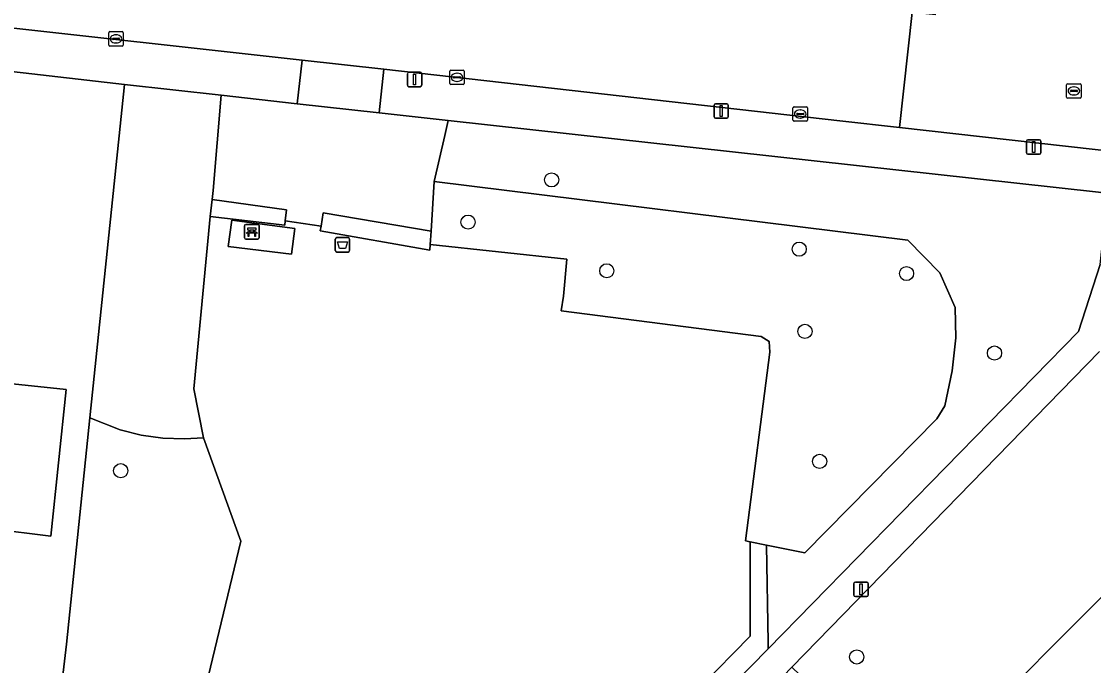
# Model space of a CAD drawing. Extents: x 161928 to 163071, y 386474 to 387428.
# Drawn here: x 162596.9 to 162671, y 386890.8 to 386935.3 of the extents above; entities that cross this region are included whole.
import ezdxf

# ---------------------------------------------------------------- set-up
doc = ezdxf.new("R2010")
doc.units = 0
for name, color, linetype in [('IMGEO_Afvalbak', 7, 'Continuous'), ('IMGEO_Bank', 7, 'Continuous'), ('IMGEO_Boom', 7, 'Continuous'), ('IMGEO_Erf', 7, 'Continuous'), ('IMGEO_Groenvoorziening', 7, 'Continuous'), ('IMGEO_Haag', 7, 'Continuous'), ('IMGEO_Kolk', 7, 'Continuous'), ('IMGEO_Lichtmast', 7, 'Continuous'), ('IMGEO_Meer_plas_ven_vijver', 7, 'Continuous'), ('IMGEO_Parkeervlak_open', 7, 'Continuous'), ('IMGEO_Rijbaan_lokaal_gesloten', 7, 'Continuous'), ('IMGEO_Rijbaan_lokaal_open', 7, 'Continuous'), ('IMGEO_Rioolput', 7, 'Continuous'), ('IMGEO_Voetpad_gesloten', 7, 'Continuous'), ('IMGEO_Voetpad_open', 7, 'Continuous')]:
    doc.layers.add(name, color=color, linetype=linetype)

msp = doc.modelspace()

# ---------------------------------------------------------------- linework, layer by layer
at = {"layer": 'IMGEO_Afvalbak'}
for p, q in [((162618.57, 386919.457), (162618.57, 386920.257)), ((162618.57, 386920.257), (162618.57, 386919.457)), ((162618.67, 386920.357), (162619.46, 386920.357)), ((162619.46, 386920.357), (162618.67, 386920.357)), ((162619.56, 386920.257), (162619.56, 386919.457)), ((162619.56, 386919.457), (162619.56, 386920.257)), ((162619.46, 386919.357), (162618.67, 386919.357)), ((162618.67, 386919.357), (162619.46, 386919.357))]:
    msp.add_line(p, q, dxfattribs=at)
msp.add_lwpolyline([(162618.713, 386920.071), (162619.417, 386920.071), (162619.268, 386919.601), (162618.862, 386919.601), (162618.713, 386920.071)], dxfattribs=at)
for centre, start, end in [((162618.67, 386920.257), 90, 180), ((162618.67, 386920.257), 90, 180), ((162619.46, 386920.257), 0, 90), ((162619.46, 386920.257), 360, 90), ((162618.67, 386919.457), 180, 270), ((162618.67, 386919.457), 180, 270), ((162619.46, 386919.457), 270, 0), ((162619.46, 386919.457), 270, 0)]:
    msp.add_arc(centre, 0.1, start, end, dxfattribs=at)
at = {"layer": 'IMGEO_Bank'}
for p, q in [((162612.296, 386920.334), (162612.296, 386921.175)), ((162612.296, 386921.175), (162612.296, 386920.334)), ((162612.371, 386921.259), (162613.212, 386921.259)), ((162613.212, 386921.259), (162612.371, 386921.259)), ((162612.605, 386920.765), (162612.605, 386920.871)), ((162612.649, 386920.871), (162612.649, 386920.765)), ((162612.937, 386920.877), (162612.655, 386920.877)), ((162612.943, 386920.765), (162612.943, 386920.871)), ((162612.987, 386920.871), (162612.987, 386920.765)), ((162613.296, 386921.184), (162613.296, 386920.343)), ((162613.296, 386920.343), (162613.296, 386921.184)), ((162613.221, 386920.259), (162612.38, 386920.259)), ((162612.38, 386920.259), (162613.221, 386920.259)), ((162612.993, 386920.657), (162612.6, 386920.657)), ((162612.655, 386920.759), (162612.937, 386920.759))]:
    msp.add_line(p, q, dxfattribs=at)
for points in [[(162612.599, 386920.877), (162612.513, 386920.877), (162612.513, 386921.038), (162613.076, 386921.038), (162613.076, 386920.877), (162612.993, 386920.877)], [(162612.543, 386920.657), (162612.401, 386920.657), (162612.513, 386920.759), (162612.599, 386920.759)], [(162612.593, 386920.65), (162612.593, 386920.443), (162612.55, 386920.443), (162612.55, 386920.65)], [(162612.993, 386920.759), (162613.076, 386920.759), (162613.188, 386920.657), (162613.049, 386920.657)], [(162613.043, 386920.65), (162613.043, 386920.443), (162612.999, 386920.443), (162612.999, 386920.65)]]:
    msp.add_lwpolyline(points, dxfattribs=at)
for centre, radius, start, end in [((162612.374, 386921.181), 0.0779, 92.4484, 184.28452), ((162612.374, 386921.181), 0.0779, 92.4484, 184.28452), ((162612.598, 386920.87), 0.00671, 2.89567, 87.10433), ((162612.655, 386920.87), 0.00671, 92.89567, 177.10433), ((162612.937, 386920.87), 0.00671, 2.89567, 87.10433), ((162612.994, 386920.87), 0.00671, 92.89567, 177.10433), ((162613.218, 386921.181), 0.0779, 2.4484, 94.28452), ((162613.218, 386921.181), 0.0779, 2.4484, 94.28452), ((162612.374, 386920.337), 0.0779, 182.4484, 274.28452), ((162612.374, 386920.337), 0.0779, 182.4484, 274.28452), ((162612.543, 386920.65), 0.00671, 2.89567, 87.10433), ((162612.6, 386920.65), 0.00671, 92.89567, 177.10433), ((162612.598, 386920.766), 0.00671, 272.89567, 357.10433), ((162612.655, 386920.766), 0.00671, 182.89567, 267.10433), ((162612.937, 386920.766), 0.00671, 272.89567, 357.10433), ((162612.994, 386920.766), 0.00671, 182.89567, 267.10433), ((162612.992, 386920.65), 0.00671, 2.89567, 87.10433), ((162613.049, 386920.65), 0.00671, 92.89567, 177.10433), ((162613.218, 386920.337), 0.0779, 272.4484, 4.28452), ((162613.218, 386920.337), 0.0779, 272.4484, 4.28452)]:
    msp.add_arc(centre, radius, start, end, dxfattribs=at)
at = {"layer": 'IMGEO_Boom'}
for centre in [(162633.533, 386924.348), (162627.752, 386921.426), (162650.66, 386919.557), (162637.346, 386918.061), (162658.083, 386917.868), (162651.056, 386913.869), (162664.166, 386912.372), (162652.068, 386904.878), (162603.728, 386904.233), (162654.636, 386891.345)]:
    msp.add_circle(centre, 0.489, dxfattribs=at)
at = {"layer": 'IMGEO_Erf'}
for points in [[(162592.463, 386828.554), (162599.971, 386892.227), (162601.598, 386907.897), (162603.991, 386930.94), (162592.945, 386932.215)], [(162590.765, 386910.826), (162599.944, 386909.848), (162598.901, 386899.704), (162594.781, 386900.209)]]:
    msp.add_lwpolyline(points, dxfattribs=at)
at = {"layer": 'IMGEO_Groenvoorziening'}
for points in [[(162610.047, 386922.987), (162610.12, 386923.616), (162610.666, 386930.199), (162603.991, 386930.94), (162601.598, 386907.897), (162603.687, 386907.068), (162605.146, 386906.699), (162606.637, 386906.485), (162608.141, 386906.428), (162609.445, 386906.515), (162608.795, 386909.898), (162609.917, 386921.816)], [(162625.199, 386920.793), (162625.42, 386924.246), (162626.136, 386927.429), (162626.367, 386928.458), (162621.599, 386928.987), (162615.933, 386929.615), (162610.666, 386930.199), (162610.12, 386923.616), (162610.047, 386922.987), (162615.19, 386922.268), (162615.104, 386921.528), (162617.582, 386921.148), (162617.738, 386922.075)], [(162669.972, 386913.868), (162671.483, 386918.507), (162671.604, 386919.799), (162671.785, 386921.724), (162671.803, 386922.826), (162671.688, 386923.459), (162671.368, 386923.494), (162626.367, 386928.458), (162626.136, 386927.429), (162625.42, 386924.246), (162658.174, 386920.178), (162660.392, 386917.927), (162661.454, 386915.513), (162661.488, 386913.418), (162661.243, 386911.146), (162660.73, 386908.722), (162660.183, 386907.822), (162651.039, 386898.558), (162648.397, 386899.088), (162648.511, 386892.345), (162648.515, 386891.916)], [(162648.397, 386899.088), (162651.039, 386898.558), (162660.183, 386907.822), (162660.73, 386908.722), (162661.243, 386911.146), (162661.488, 386913.418), (162661.454, 386915.513), (162660.392, 386917.927), (162658.174, 386920.178), (162625.42, 386924.246), (162625.199, 386920.793), (162625.141, 386919.88), (162634.589, 386918.87), (162634.343, 386916.308), (162634.195, 386915.279), (162648.033, 386913.518), (162648.591, 386913.162), (162648.627, 386912.426), (162646.954, 386899.377), (162647.259, 386899.316)], [(162615.069, 386921.226), (162615.104, 386921.528), (162615.19, 386922.268), (162610.047, 386922.987), (162609.917, 386921.816)], [(162615.533, 386919.208), (162611.17, 386919.748), (162611.416, 386921.559), (162615.783, 386920.987)], [(162617.738, 386922.075), (162617.582, 386921.148), (162617.528, 386920.825), (162625.116, 386919.493), (162625.141, 386919.88), (162625.199, 386920.793)], [(162648.397, 386899.088), (162647.259, 386899.316), (162647.259, 386892.777), (162643.84, 386889.279), (162644.707, 386888.45), (162644.924, 386888.242), (162648.515, 386891.916), (162648.511, 386892.345)]]:
    msp.add_lwpolyline(points, close=True, dxfattribs=at)
for points in [[(162643.84, 386889.279), (162647.259, 386892.777), (162647.259, 386899.316), (162646.954, 386899.377), (162648.627, 386912.426), (162648.591, 386913.162), (162648.033, 386913.518), (162634.195, 386915.279), (162634.343, 386916.308), (162634.589, 386918.87), (162625.141, 386919.88), (162625.116, 386919.493), (162617.528, 386920.825), (162617.582, 386921.148), (162615.104, 386921.528), (162615.069, 386921.226), (162609.917, 386921.816), (162608.795, 386909.898), (162609.445, 386906.515), (162612.044, 386899.346), (162608.569, 386884.983)], [(162671.422, 386912.486), (162650.148, 386890.645), (162656.741, 386884.311), (162658.913, 386886.509), (162660.788, 386884.692), (162673.589, 386897.518), (162673.609, 386897.538), (162674.109, 386897.992), (162674.648, 386898.399), (162675.221, 386898.756), (162675.824, 386899.061), (162676.452, 386899.311), (162677.099, 386899.504), (162677.761, 386899.638), (162678.433, 386899.712), (162679.108, 386899.726), (162679.782, 386899.68), (162680.449, 386899.574), (162681.104, 386899.409), (162681.741, 386899.185), (162682.356, 386898.906), (162682.944, 386898.573), (162711.071, 386881.067), (162711.271, 386880.943)], [(162607.788, 386873.179), (162608.569, 386884.983), (162612.044, 386899.346), (162609.445, 386906.515), (162608.141, 386906.428), (162606.637, 386906.485), (162605.146, 386906.699), (162603.687, 386907.068), (162601.598, 386907.897), (162599.971, 386892.227), (162592.463, 386828.554), (162591.897, 386823.758), (162598.99, 386837.282), (162598.733, 386837.437), (162597.796, 386838.002), (162597.861, 386841.03), (162598.282, 386842.307), (162604.093, 386859.938)]]:
    msp.add_lwpolyline(points, dxfattribs=at)
at = {"layer": 'IMGEO_Haag'}
for points in [[(162615.069, 386921.226), (162615.104, 386921.528), (162615.19, 386922.268), (162610.047, 386922.987), (162609.917, 386921.816)], [(162617.738, 386922.075), (162617.582, 386921.148), (162617.528, 386920.825), (162625.116, 386919.493), (162625.141, 386919.88), (162625.199, 386920.793)], [(162648.397, 386899.088), (162647.259, 386899.316), (162647.259, 386892.777), (162643.84, 386889.279), (162644.707, 386888.45), (162644.924, 386888.242), (162648.515, 386891.916), (162648.511, 386892.345)]]:
    msp.add_lwpolyline(points, close=True, dxfattribs=at)
at = {"layer": 'IMGEO_Kolk'}
for p, q in [((162602.902, 386933.68), (162602.902, 386934.532)), ((162602.977, 386934.606), (162603.829, 386934.606)), ((162603.204, 386934.149), (162603.602, 386934.149)), ((162603.39, 386934.386), (162603.415, 386934.386)), ((162603.903, 386934.532), (162603.903, 386933.68)), ((162603.829, 386933.606), (162602.977, 386933.606)), ((162603.161, 386934.1), (162603.161, 386934.112)), ((162603.599, 386934.063), (162603.201, 386934.063)), ((162603.413, 386933.826), (162603.388, 386933.826)), ((162603.645, 386934.112), (162603.645, 386934.1)), ((162626.564, 386931.942), (162627.416, 386931.942)), ((162626.489, 386931.016), (162626.489, 386931.868)), ((162626.748, 386931.436), (162626.748, 386931.448)), ((162627.186, 386931.399), (162626.788, 386931.399)), ((162626.791, 386931.485), (162627.189, 386931.485)), ((162627, 386931.162), (162626.975, 386931.162)), ((162626.977, 386931.722), (162627.002, 386931.722)), ((162627.232, 386931.448), (162627.232, 386931.436)), ((162627.49, 386931.868), (162627.49, 386931.016)), ((162627.416, 386930.942), (162626.564, 386930.942)), ((162650.228, 386928.482), (162650.228, 386929.334)), ((162650.303, 386929.408), (162651.155, 386929.408)), ((162650.53, 386928.951), (162650.928, 386928.951)), ((162650.716, 386929.188), (162650.741, 386929.188)), ((162651.229, 386929.334), (162651.229, 386928.482)), ((162651.155, 386928.408), (162650.303, 386928.408)), ((162650.487, 386928.902), (162650.487, 386928.914)), ((162650.925, 386928.865), (162650.527, 386928.865)), ((162650.739, 386928.628), (162650.714, 386928.628)), ((162650.971, 386928.914), (162650.971, 386928.902))]:
    msp.add_line(p, q, dxfattribs=at)
for points in [[(162602.902, 386933.68), (162602.902, 386934.532)], [(162602.977, 386934.606), (162603.829, 386934.606)], [(162603.903, 386934.532), (162603.903, 386933.68)], [(162603.829, 386933.606), (162602.977, 386933.606)], [(162626.564, 386931.942), (162627.416, 386931.942)], [(162626.489, 386931.016), (162626.489, 386931.868)], [(162627.49, 386931.868), (162627.49, 386931.016)], [(162627.416, 386930.942), (162626.564, 386930.942)], [(162650.228, 386928.482), (162650.228, 386929.334)], [(162650.303, 386929.408), (162651.155, 386929.408)], [(162651.229, 386929.334), (162651.229, 386928.482)], [(162651.155, 386928.408), (162650.303, 386928.408)]]:
    msp.add_lwpolyline(points, dxfattribs=at)
for centre, radius, start, end in [((162602.979, 386934.53), 0.0765, 91.55205, 178.44795), ((162602.979, 386934.53), 0.0765, 91.55205, 178.44795), ((162603.201, 386934.109), 0.0403, 85.87752, 175.75265), ((162603.606, 386934.111), 0.0386, 1.73085, 96.63898), ((162603.827, 386934.53), 0.0765, 1.55205, 88.44795), ((162603.827, 386934.53), 0.0765, 1.55205, 88.44795), ((162602.979, 386933.682), 0.0765, 181.55205, 268.44795), ((162602.979, 386933.682), 0.0765, 181.55205, 268.44795), ((162603.198, 386934.099), 0.0366, 178.93798, 274.71019), ((162603.602, 386934.106), 0.043, 264.86636, 352.45326), ((162603.827, 386933.682), 0.0765, 271.55205, 358.44795), ((162603.827, 386933.682), 0.0765, 271.55205, 358.44795), ((162626.566, 386931.866), 0.0765, 91.55205, 178.44795), ((162626.566, 386931.866), 0.0765, 91.55205, 178.44795), ((162627.414, 386931.866), 0.0765, 1.55205, 88.44795), ((162627.414, 386931.866), 0.0765, 1.55205, 88.44795), ((162626.788, 386931.445), 0.0403, 85.87752, 175.75265), ((162626.785, 386931.435), 0.0366, 178.93798, 274.71019), ((162627.189, 386931.442), 0.043, 264.86636, 352.45326), ((162627.193, 386931.447), 0.0386, 1.73085, 96.63898), ((162626.566, 386931.018), 0.0765, 181.55205, 268.44795), ((162626.566, 386931.018), 0.0765, 181.55205, 268.44795), ((162627.414, 386931.018), 0.0765, 271.55205, 358.44795), ((162627.414, 386931.018), 0.0765, 271.55205, 358.44795), ((162650.305, 386929.332), 0.0765, 91.55205, 178.44795), ((162650.305, 386929.332), 0.0765, 91.55205, 178.44795), ((162650.527, 386928.911), 0.0403, 85.87752, 175.75265), ((162650.932, 386928.913), 0.0386, 1.73085, 96.63898), ((162651.153, 386929.332), 0.0765, 1.55205, 88.44795), ((162651.153, 386929.332), 0.0765, 1.55205, 88.44795), ((162650.305, 386928.484), 0.0765, 181.55205, 268.44795), ((162650.305, 386928.484), 0.0765, 181.55205, 268.44795), ((162650.524, 386928.901), 0.0366, 178.93798, 274.71019), ((162650.928, 386928.908), 0.043, 264.86636, 352.45326), ((162651.153, 386928.484), 0.0765, 271.55205, 358.44795), ((162651.153, 386928.484), 0.0765, 271.55205, 358.44795)]:
    msp.add_arc(centre, radius, start, end, dxfattribs=at)
for centre, major_axis, ratio, start_param, end_param in [((162603.389, 386934.106), (-0.387, 0.002), 0.722429, 4.712389, 7.853982), ((162603.414, 386934.106), (-0.39, 0.002), 0.717154, 1.570796, 4.712389), ((162626.976, 386931.442), (-0.387, 0.002), 0.722429, 4.712389, 7.853982), ((162627.001, 386931.442), (-0.39, 0.002), 0.717154, 1.570796, 4.712389), ((162650.715, 386928.908), (-0.387, 0.002), 0.722429, 4.712389, 7.853982), ((162650.74, 386928.908), (-0.39, 0.002), 0.717154, 1.570796, 4.712389)]:
    msp.add_ellipse(centre, major_axis=major_axis, ratio=ratio, start_param=start_param, end_param=end_param, dxfattribs=at)
at = {"layer": 'IMGEO_Lichtmast'}
for p, q in [((162623.557, 386930.897), (162623.557, 386931.697)), ((162623.557, 386931.697), (162623.557, 386930.897)), ((162623.657, 386931.797), (162624.447, 386931.797)), ((162624.447, 386931.797), (162623.657, 386931.797)), ((162624.547, 386931.697), (162624.547, 386930.897)), ((162624.547, 386930.897), (162624.547, 386931.697)), ((162624.447, 386930.797), (162623.657, 386930.797)), ((162623.657, 386930.797), (162624.447, 386930.797)), ((162644.765, 386928.714), (162644.765, 386929.514)), ((162644.765, 386929.514), (162644.765, 386928.714)), ((162644.865, 386929.614), (162645.655, 386929.614)), ((162645.655, 386929.614), (162644.865, 386929.614)), ((162645.755, 386929.514), (162645.755, 386928.714)), ((162645.755, 386928.714), (162645.755, 386929.514)), ((162645.655, 386928.614), (162644.865, 386928.614)), ((162644.865, 386928.614), (162645.655, 386928.614)), ((162666.378, 386926.225), (162666.378, 386927.025)), ((162666.378, 386927.025), (162666.378, 386926.225)), ((162666.478, 386927.125), (162667.268, 386927.125)), ((162667.268, 386927.125), (162666.478, 386927.125)), ((162667.368, 386927.025), (162667.368, 386926.225)), ((162667.368, 386926.225), (162667.368, 386927.025)), ((162667.268, 386926.125), (162666.478, 386926.125)), ((162666.478, 386926.125), (162667.268, 386926.125)), ((162654.441, 386895.624), (162654.441, 386896.424)), ((162654.441, 386896.424), (162654.441, 386895.624)), ((162654.541, 386896.524), (162655.331, 386896.524)), ((162655.331, 386896.524), (162654.541, 386896.524)), ((162655.431, 386896.424), (162655.431, 386895.624)), ((162655.431, 386895.624), (162655.431, 386896.424)), ((162655.331, 386895.524), (162654.541, 386895.524)), ((162654.541, 386895.524), (162655.331, 386895.524))]:
    msp.add_line(p, q, dxfattribs=at)
for points in [[(162623.977, 386931.672), (162624.127, 386931.672), (162624.127, 386930.922), (162623.977, 386930.922), (162623.977, 386931.672)], [(162645.185, 386929.489), (162645.335, 386929.489), (162645.335, 386928.739), (162645.185, 386928.739), (162645.185, 386929.489)], [(162666.798, 386927), (162666.948, 386927), (162666.948, 386926.25), (162666.798, 386926.25), (162666.798, 386927)], [(162654.861, 386896.399), (162655.011, 386896.399), (162655.011, 386895.649), (162654.861, 386895.649), (162654.861, 386896.399)]]:
    msp.add_lwpolyline(points, dxfattribs=at)
for centre, start, end in [((162623.657, 386931.697), 90, 180), ((162623.657, 386931.697), 90, 180), ((162624.447, 386931.697), 0, 90), ((162624.447, 386931.697), 360, 90), ((162623.657, 386930.897), 180, 270), ((162623.657, 386930.897), 180, 270), ((162624.447, 386930.897), 270, 0), ((162624.447, 386930.897), 270, 0), ((162644.865, 386929.514), 90, 180), ((162644.865, 386929.514), 90, 180), ((162645.655, 386929.514), 0, 90), ((162645.655, 386929.514), 360, 90), ((162644.865, 386928.714), 180, 270), ((162644.865, 386928.714), 180, 270), ((162645.655, 386928.714), 270, 0), ((162645.655, 386928.714), 270, 0), ((162666.478, 386927.025), 90, 180), ((162666.478, 386927.025), 90, 180), ((162667.268, 386927.025), 0, 90), ((162667.268, 386927.025), 360, 90), ((162666.478, 386926.225), 180, 270), ((162666.478, 386926.225), 180, 270), ((162667.268, 386926.225), 270, 0), ((162667.268, 386926.225), 270, 0), ((162654.541, 386896.424), 90, 180), ((162654.541, 386896.424), 90, 180), ((162655.331, 386896.424), 0, 90), ((162655.331, 386896.424), 360, 90), ((162654.541, 386895.624), 180, 270), ((162654.541, 386895.624), 180, 270), ((162655.331, 386895.624), 270, 0), ((162655.331, 386895.624), 270, 0)]:
    msp.add_arc(centre, 0.1, start, end, dxfattribs=at)
at = {"layer": 'IMGEO_Meer_plas_ven_vijver'}
msp.add_lwpolyline([(162673.589, 386897.518), (162660.788, 386884.692), (162661.037, 386884.45), (162655.441, 386878.844), (162655.2, 386879.092), (162628.111, 386851.95), (162620.051, 386843.232), (162613.146, 386835.763), (162608.701, 386830.14), (162607.101, 386827.743)], dxfattribs=at)
at = {"layer": 'IMGEO_Parkeervlak_open'}
msp.add_lwpolyline([(162594.781, 386900.209), (162598.901, 386899.704), (162599.944, 386909.848), (162590.765, 386910.826), (162589.901, 386901.864)], close=True, dxfattribs=at)
at = {"layer": 'IMGEO_Rijbaan_lokaal_gesloten'}
msp.add_lwpolyline([(162658.464, 386935.931), (162656.735, 386936.109), (162652.917, 386936.619), (162545.987, 386948.471), (162540.155, 386949.063), (162539.305, 386941.199), (162546.52, 386940.443), (162588.99, 386935.668), (162593.605, 386935.154), (162616.273, 386932.631), (162621.938, 386932), (162653.465, 386928.428), (162657.599, 386927.966)], close=True, dxfattribs=at)
at = {"layer": 'IMGEO_Rijbaan_lokaal_open'}
msp.add_lwpolyline([(162660.119, 386935.761), (162658.464, 386935.931), (162657.599, 386927.966), (162680.761, 386925.379), (162681.109, 386927.949), (162681.845, 386933.393), (162679.938, 386933.646)], dxfattribs=at)
at = {"layer": 'IMGEO_Rioolput'}
for p, q in [((162669.156, 386930.077), (162669.156, 386930.929)), ((162669.231, 386931.003), (162670.083, 386931.003)), ((162669.415, 386930.497), (162669.415, 386930.509)), ((162669.853, 386930.46), (162669.455, 386930.46)), ((162669.458, 386930.546), (162669.856, 386930.546)), ((162669.644, 386930.783), (162669.669, 386930.783)), ((162669.899, 386930.509), (162669.899, 386930.497)), ((162670.157, 386930.929), (162670.157, 386930.077)), ((162670.083, 386930.003), (162669.231, 386930.003)), ((162669.667, 386930.223), (162669.642, 386930.223))]:
    msp.add_line(p, q, dxfattribs=at)
for points in [[(162669.156, 386930.077), (162669.156, 386930.929)], [(162669.231, 386931.003), (162670.083, 386931.003)], [(162670.157, 386930.929), (162670.157, 386930.077)], [(162670.083, 386930.003), (162669.231, 386930.003)]]:
    msp.add_lwpolyline(points, dxfattribs=at)
for centre, radius, start, end in [((162669.233, 386930.927), 0.0765, 91.55205, 178.44795), ((162669.233, 386930.927), 0.0765, 91.55205, 178.44795), ((162669.455, 386930.506), 0.0403, 85.87752, 175.75265), ((162669.452, 386930.496), 0.0366, 178.93798, 274.71019), ((162669.856, 386930.503), 0.043, 264.86636, 352.45326), ((162669.86, 386930.508), 0.0386, 1.73085, 96.63898), ((162670.081, 386930.927), 0.0765, 1.55205, 88.44795), ((162670.081, 386930.927), 0.0765, 1.55205, 88.44795), ((162669.233, 386930.079), 0.0765, 181.55205, 268.44795), ((162669.233, 386930.079), 0.0765, 181.55205, 268.44795), ((162670.081, 386930.079), 0.0765, 271.55205, 358.44795), ((162670.081, 386930.079), 0.0765, 271.55205, 358.44795)]:
    msp.add_arc(centre, radius, start, end, dxfattribs=at)
for centre, major_axis, ratio, start_param, end_param in [((162669.643, 386930.503), (-0.387, 0.002), 0.722429, 4.712389, 7.853982), ((162669.668, 386930.503), (-0.39, 0.002), 0.717154, 1.570796, 4.712389)]:
    msp.add_ellipse(centre, major_axis=major_axis, ratio=ratio, start_param=start_param, end_param=end_param, dxfattribs=at)
at = {"layer": 'IMGEO_Voetpad_gesloten'}
msp.add_lwpolyline([(162671.483, 386918.507), (162669.972, 386913.868), (162648.515, 386891.916), (162644.924, 386888.242), (162644.214, 386887.515), (162613.641, 386856.237), (162606.912, 386848.77), (162602.83, 386843.786), (162600.651, 386840.448), (162600.161, 386839.515), (162598.99, 386837.282), (162591.897, 386823.758), (162594.244, 386823.494), (162597.71, 386830.207), (162601.173, 386836.914), (162603.764, 386841.155), (162605.266, 386843.105), (162606.796, 386845.091), (162612.431, 386851.679), (162614.163, 386853.703), (162648.938, 386889.403), (162650.148, 386890.645), (162671.422, 386912.486)], dxfattribs=at)
at = {"layer": 'IMGEO_Voetpad_open'}
for points in [[(162593.605, 386935.154), (162592.945, 386932.215), (162603.991, 386930.94), (162610.666, 386930.199), (162615.933, 386929.615), (162616.273, 386932.631)], [(162621.599, 386928.987), (162621.938, 386932), (162616.273, 386932.631), (162615.933, 386929.615)], [(162615.533, 386919.208), (162615.783, 386920.987), (162611.416, 386921.559), (162611.17, 386919.748)]]:
    msp.add_lwpolyline(points, close=True, dxfattribs=at)
msp.add_lwpolyline([(162680.761, 386925.379), (162657.599, 386927.966), (162653.465, 386928.428), (162621.938, 386932), (162621.599, 386928.987), (162626.367, 386928.458), (162671.368, 386923.494), (162671.688, 386923.459), (162675.202, 386923.073), (162688.579, 386921.604), (162688.859, 386923.248), (162693.629, 386922.518)], dxfattribs=at)

doc.saveas('drawing.dxf')
